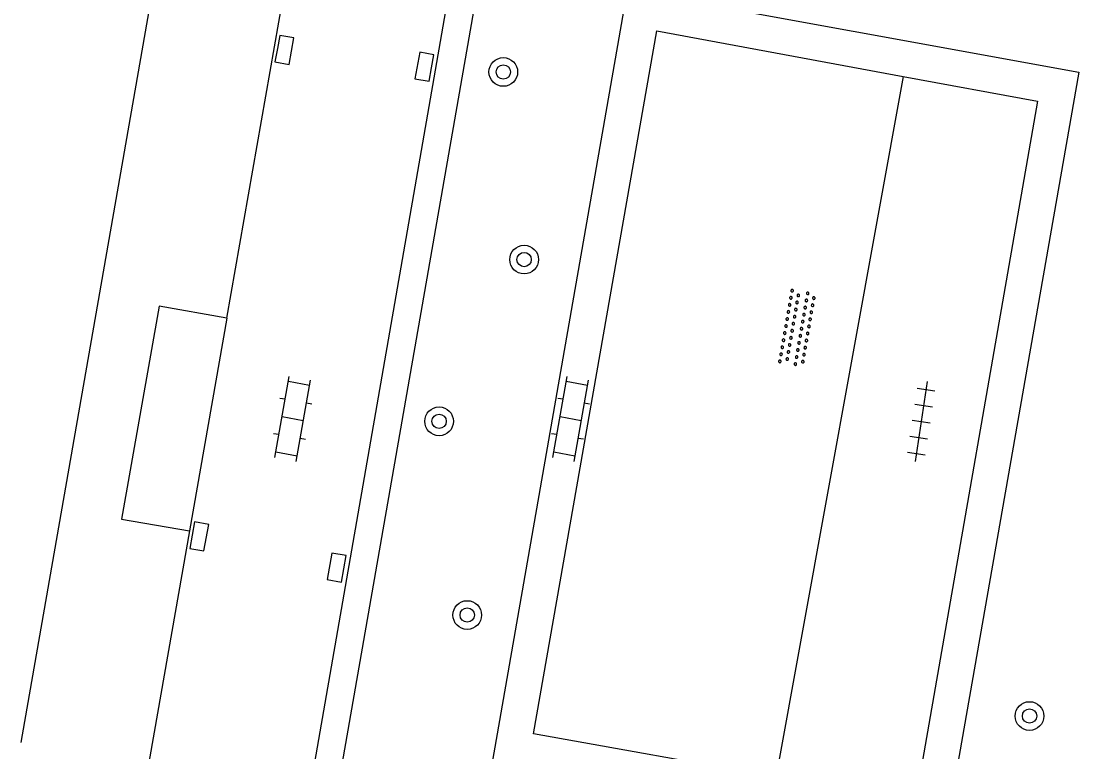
# Model space of a CAD drawing. Extents: x 128000 to 131008, y 398996 to 402500.
# Drawn here: x 128000 to 128029.51, y 400368.22 to 400388.59 of the extents above; entities that cross this region are included whole.
import ezdxf

# ---------------------------------------------------------------- set-up
doc = ezdxf.new("R2010")
doc.units = 0
for name, color, linetype in [('gg-afsc-hekwerk', 7, 'Continuous'), ('gg-knt-verharding', 7, 'Continuous'), ('gg-knt-verharding nz', 7, 'Continuous'), ('gt-symb-boom', 7, 'Continuous'), ('gt-symb-klinker verharding', 7, 'Continuous'), ('gt-symb-kolk', 7, 'Continuous'), ('gt-symb-overige verharding', 7, 'Continuous'), ('gt-symb-tegel verharding', 7, 'Continuous')]:
    doc.layers.add(name, color=color, linetype=linetype)

# ---------------------------------------------------------------- blocks, each defined once
blk = doc.blocks.new('gt0-KOLK')
at = {"layer": 'gt-symb-kolk'}
blk.add_lwpolyline([(0, 0), (0.375, 0), (0.375, 0.4), (-0.375, 0.4), (-0.375, 0), (0, 0)], dxfattribs=at)
blk = doc.blocks.new('gt0-BOOM')
at = {"layer": 'gt-symb-boom'}
for radius in [0.4, 0.2]:
    blk.add_circle((0, 0), radius, dxfattribs=at)
blk = doc.blocks.new('gt0-TEG1')
at = {"layer": 'gt-symb-tegel verharding'}
for p, q in [((-1.125, 0), (1.125, 0)), ((-0.9, -0.25), (-0.9, 0.25)), ((-0.45, -0.25), (-0.45, 0.25)), ((0, -0.25), (0, 0.25)), ((0.45, -0.25), (0.45, 0.25)), ((0.9, -0.25), (0.9, 0.25))]:
    blk.add_line(p, q, dxfattribs=at)
blk = doc.blocks.new('gt0-KL1')
at = {"layer": 'gt-symb-klinker verharding'}
for p, q in [((-1.15, 0.3), (1.15, 0.3)), ((-1, -0.3), (-1, 0.3)), ((-0.5, 0.3), (-0.5, 0.45)), ((0, -0.3), (0, 0.3)), ((0.5, 0.3), (0.5, 0.45)), ((1, -0.3), (1, 0.3)), ((-1.15, -0.3), (1.15, -0.3)), ((-0.5, -0.45), (-0.5, -0.3)), ((0.5, -0.45), (0.5, -0.3))]:
    blk.add_line(p, q, dxfattribs=at)
blk = doc.blocks.new('gt0-OVH')
at = {"layer": 'gt-symb-overige verharding'}
for points in [[(-0.972, 0.298), (-0.967, 0.308), (-0.965, 0.319), (-0.966, 0.33), (-0.971, 0.34), (-0.978, 0.348), (-0.988, 0.353), (-0.999, 0.355), (-1.01, 0.354), (-1.02, 0.349), (-1.028, 0.342), (-1.033, 0.332), (-1.035, 0.321), (-1.034, 0.31), (-1.029, 0.3), (-1.022, 0.292), (-1.012, 0.287), (-1.001, 0.285), (-0.99, 0.286), (-0.98, 0.291)], [(-0.772, 0.298), (-0.767, 0.308), (-0.765, 0.319), (-0.766, 0.33), (-0.771, 0.34), (-0.778, 0.348), (-0.788, 0.353), (-0.799, 0.355), (-0.81, 0.354), (-0.82, 0.349), (-0.828, 0.342), (-0.833, 0.332), (-0.835, 0.321), (-0.834, 0.31), (-0.829, 0.3), (-0.822, 0.292), (-0.812, 0.287), (-0.801, 0.285), (-0.79, 0.286), (-0.78, 0.291)], [(-0.572, 0.298), (-0.567, 0.308), (-0.565, 0.319), (-0.566, 0.33), (-0.571, 0.34), (-0.578, 0.348), (-0.588, 0.353), (-0.599, 0.355), (-0.61, 0.354), (-0.62, 0.349), (-0.628, 0.342), (-0.633, 0.332), (-0.635, 0.321), (-0.634, 0.31), (-0.629, 0.3), (-0.622, 0.292), (-0.612, 0.287), (-0.601, 0.285), (-0.59, 0.286), (-0.58, 0.291)], [(-0.372, 0.298), (-0.367, 0.308), (-0.365, 0.319), (-0.366, 0.33), (-0.371, 0.34), (-0.378, 0.348), (-0.388, 0.353), (-0.399, 0.355), (-0.41, 0.354), (-0.42, 0.349), (-0.428, 0.342), (-0.433, 0.332), (-0.435, 0.321), (-0.434, 0.31), (-0.429, 0.3), (-0.422, 0.292), (-0.412, 0.287), (-0.401, 0.285), (-0.39, 0.286), (-0.38, 0.291)], [(-0.172, 0.298), (-0.167, 0.308), (-0.165, 0.319), (-0.166, 0.33), (-0.171, 0.34), (-0.178, 0.348), (-0.188, 0.353), (-0.199, 0.355), (-0.21, 0.354), (-0.22, 0.349), (-0.228, 0.342), (-0.233, 0.332), (-0.235, 0.321), (-0.234, 0.31), (-0.229, 0.3), (-0.222, 0.292), (-0.212, 0.287), (-0.201, 0.285), (-0.19, 0.286), (-0.18, 0.291)], [(0.028, 0.298), (0.033, 0.308), (0.035, 0.319), (0.034, 0.33), (0.029, 0.34), (0.022, 0.348), (0.012, 0.353), (0.001, 0.355), (-0.01, 0.354), (-0.02, 0.349), (-0.028, 0.342), (-0.033, 0.332), (-0.035, 0.321), (-0.034, 0.31), (-0.029, 0.3), (-0.022, 0.292), (-0.012, 0.287), (-0.001, 0.285), (0.01, 0.286), (0.02, 0.291)], [(0.228, 0.298), (0.233, 0.308), (0.235, 0.319), (0.234, 0.33), (0.229, 0.34), (0.222, 0.348), (0.212, 0.353), (0.201, 0.355), (0.19, 0.354), (0.18, 0.349), (0.172, 0.342), (0.167, 0.332), (0.165, 0.321), (0.166, 0.31), (0.171, 0.3), (0.178, 0.292), (0.188, 0.287), (0.199, 0.285), (0.21, 0.286), (0.22, 0.291)], [(0.428, 0.298), (0.433, 0.308), (0.435, 0.319), (0.434, 0.33), (0.429, 0.34), (0.422, 0.348), (0.412, 0.353), (0.401, 0.355), (0.39, 0.354), (0.38, 0.349), (0.372, 0.342), (0.367, 0.332), (0.365, 0.321), (0.366, 0.31), (0.371, 0.3), (0.378, 0.292), (0.388, 0.287), (0.399, 0.285), (0.41, 0.286), (0.42, 0.291)], [(0.628, 0.298), (0.633, 0.308), (0.635, 0.319), (0.634, 0.33), (0.629, 0.34), (0.622, 0.348), (0.612, 0.353), (0.601, 0.355), (0.59, 0.354), (0.58, 0.349), (0.572, 0.342), (0.567, 0.332), (0.565, 0.321), (0.566, 0.31), (0.571, 0.3), (0.578, 0.292), (0.588, 0.287), (0.599, 0.285), (0.61, 0.286), (0.62, 0.291)], [(0.828, 0.298), (0.833, 0.308), (0.835, 0.319), (0.834, 0.33), (0.829, 0.34), (0.822, 0.348), (0.812, 0.353), (0.801, 0.355), (0.79, 0.354), (0.78, 0.349), (0.772, 0.342), (0.767, 0.332), (0.765, 0.321), (0.766, 0.31), (0.771, 0.3), (0.778, 0.292), (0.788, 0.287), (0.799, 0.285), (0.81, 0.286), (0.82, 0.291)], [(1.028, 0.298), (1.033, 0.308), (1.035, 0.319), (1.034, 0.33), (1.029, 0.34), (1.022, 0.348), (1.012, 0.353), (1.001, 0.355), (0.99, 0.354), (0.98, 0.349), (0.972, 0.342), (0.967, 0.332), (0.965, 0.321), (0.966, 0.31), (0.971, 0.3), (0.978, 0.292), (0.988, 0.287), (0.999, 0.285), (1.01, 0.286), (1.02, 0.291)], [(-0.872, 0.106), (-0.867, 0.116), (-0.865, 0.126), (-0.866, 0.137), (-0.871, 0.147), (-0.878, 0.156), (-0.888, 0.161), (-0.899, 0.163), (-0.91, 0.162), (-0.92, 0.157), (-0.928, 0.15), (-0.933, 0.14), (-0.935, 0.129), (-0.934, 0.118), (-0.929, 0.108), (-0.922, 0.1), (-0.912, 0.095), (-0.901, 0.092), (-0.89, 0.094), (-0.88, 0.098)], [(-0.672, 0.106), (-0.667, 0.116), (-0.665, 0.126), (-0.666, 0.137), (-0.671, 0.147), (-0.678, 0.156), (-0.688, 0.161), (-0.699, 0.163), (-0.71, 0.162), (-0.72, 0.157), (-0.728, 0.15), (-0.733, 0.14), (-0.735, 0.129), (-0.734, 0.118), (-0.729, 0.108), (-0.722, 0.1), (-0.712, 0.095), (-0.701, 0.092), (-0.69, 0.094), (-0.68, 0.098)], [(-0.472, 0.106), (-0.467, 0.116), (-0.465, 0.126), (-0.466, 0.137), (-0.471, 0.147), (-0.478, 0.156), (-0.488, 0.161), (-0.499, 0.163), (-0.51, 0.162), (-0.52, 0.157), (-0.528, 0.15), (-0.533, 0.14), (-0.535, 0.129), (-0.534, 0.118), (-0.529, 0.108), (-0.522, 0.1), (-0.512, 0.095), (-0.501, 0.092), (-0.49, 0.094), (-0.48, 0.098)], [(-0.272, 0.106), (-0.267, 0.116), (-0.265, 0.126), (-0.266, 0.137), (-0.271, 0.147), (-0.278, 0.156), (-0.288, 0.161), (-0.299, 0.163), (-0.31, 0.162), (-0.32, 0.157), (-0.328, 0.15), (-0.333, 0.14), (-0.335, 0.129), (-0.334, 0.118), (-0.329, 0.108), (-0.322, 0.1), (-0.312, 0.095), (-0.301, 0.092), (-0.29, 0.094), (-0.28, 0.098)], [(-0.072, 0.106), (-0.067, 0.116), (-0.065, 0.126), (-0.066, 0.137), (-0.071, 0.147), (-0.078, 0.156), (-0.088, 0.161), (-0.099, 0.163), (-0.11, 0.162), (-0.12, 0.157), (-0.128, 0.15), (-0.133, 0.14), (-0.135, 0.129), (-0.134, 0.118), (-0.129, 0.108), (-0.122, 0.1), (-0.112, 0.095), (-0.101, 0.092), (-0.09, 0.094), (-0.08, 0.098)], [(0.128, 0.106), (0.133, 0.116), (0.135, 0.126), (0.134, 0.137), (0.129, 0.147), (0.122, 0.156), (0.112, 0.161), (0.101, 0.163), (0.09, 0.162), (0.08, 0.157), (0.072, 0.15), (0.067, 0.14), (0.065, 0.129), (0.066, 0.118), (0.071, 0.108), (0.078, 0.1), (0.088, 0.095), (0.099, 0.092), (0.11, 0.094), (0.12, 0.098)], [(0.328, 0.106), (0.333, 0.116), (0.335, 0.126), (0.334, 0.137), (0.329, 0.147), (0.322, 0.156), (0.312, 0.161), (0.301, 0.163), (0.29, 0.162), (0.28, 0.157), (0.272, 0.15), (0.267, 0.14), (0.265, 0.129), (0.266, 0.118), (0.271, 0.108), (0.278, 0.1), (0.288, 0.095), (0.299, 0.092), (0.31, 0.094), (0.32, 0.098)], [(0.528, 0.106), (0.533, 0.116), (0.535, 0.126), (0.534, 0.137), (0.529, 0.147), (0.522, 0.156), (0.512, 0.161), (0.501, 0.163), (0.49, 0.162), (0.48, 0.157), (0.472, 0.15), (0.467, 0.14), (0.465, 0.129), (0.466, 0.118), (0.471, 0.108), (0.478, 0.1), (0.488, 0.095), (0.499, 0.092), (0.51, 0.094), (0.52, 0.098)], [(0.728, 0.106), (0.733, 0.116), (0.735, 0.126), (0.734, 0.137), (0.729, 0.147), (0.722, 0.156), (0.712, 0.161), (0.701, 0.163), (0.69, 0.162), (0.68, 0.157), (0.672, 0.15), (0.667, 0.14), (0.665, 0.129), (0.666, 0.118), (0.671, 0.108), (0.678, 0.1), (0.688, 0.095), (0.699, 0.092), (0.71, 0.094), (0.72, 0.098)], [(0.928, 0.106), (0.933, 0.116), (0.935, 0.126), (0.934, 0.137), (0.929, 0.147), (0.922, 0.156), (0.912, 0.161), (0.901, 0.163), (0.89, 0.162), (0.88, 0.157), (0.872, 0.15), (0.867, 0.14), (0.865, 0.129), (0.866, 0.118), (0.871, 0.108), (0.878, 0.1), (0.888, 0.095), (0.899, 0.092), (0.91, 0.094), (0.92, 0.098)], [(-0.972, -0.142), (-0.967, -0.132), (-0.965, -0.121), (-0.966, -0.11), (-0.971, -0.1), (-0.978, -0.092), (-0.988, -0.087), (-0.999, -0.085), (-1.01, -0.086), (-1.02, -0.091), (-1.028, -0.098), (-1.033, -0.108), (-1.035, -0.119), (-1.034, -0.13), (-1.029, -0.14), (-1.022, -0.148), (-1.012, -0.153), (-1.001, -0.155), (-0.99, -0.154), (-0.98, -0.149)], [(-0.872, -0.334), (-0.867, -0.324), (-0.865, -0.314), (-0.866, -0.303), (-0.871, -0.293), (-0.878, -0.284), (-0.888, -0.279), (-0.899, -0.277), (-0.91, -0.278), (-0.92, -0.283), (-0.928, -0.29), (-0.933, -0.3), (-0.935, -0.311), (-0.934, -0.322), (-0.929, -0.332), (-0.922, -0.34), (-0.912, -0.345), (-0.901, -0.348), (-0.89, -0.346), (-0.88, -0.342)], [(-0.772, -0.142), (-0.767, -0.132), (-0.765, -0.121), (-0.766, -0.11), (-0.771, -0.1), (-0.778, -0.092), (-0.788, -0.087), (-0.799, -0.085), (-0.81, -0.086), (-0.82, -0.091), (-0.828, -0.098), (-0.833, -0.108), (-0.835, -0.119), (-0.834, -0.13), (-0.829, -0.14), (-0.822, -0.148), (-0.812, -0.153), (-0.801, -0.155), (-0.79, -0.154), (-0.78, -0.149)], [(-0.672, -0.334), (-0.667, -0.324), (-0.665, -0.314), (-0.666, -0.303), (-0.671, -0.293), (-0.678, -0.284), (-0.688, -0.279), (-0.699, -0.277), (-0.71, -0.278), (-0.72, -0.283), (-0.728, -0.29), (-0.733, -0.3), (-0.735, -0.311), (-0.734, -0.322), (-0.729, -0.332), (-0.722, -0.34), (-0.712, -0.345), (-0.701, -0.348), (-0.69, -0.346), (-0.68, -0.342)], [(-0.572, -0.142), (-0.567, -0.132), (-0.565, -0.121), (-0.566, -0.11), (-0.571, -0.1), (-0.578, -0.092), (-0.588, -0.087), (-0.599, -0.085), (-0.61, -0.086), (-0.62, -0.091), (-0.628, -0.098), (-0.633, -0.108), (-0.635, -0.119), (-0.634, -0.13), (-0.629, -0.14), (-0.622, -0.148), (-0.612, -0.153), (-0.601, -0.155), (-0.59, -0.154), (-0.58, -0.149)], [(-0.472, -0.334), (-0.467, -0.324), (-0.465, -0.314), (-0.466, -0.303), (-0.471, -0.293), (-0.478, -0.284), (-0.488, -0.279), (-0.499, -0.277), (-0.51, -0.278), (-0.52, -0.283), (-0.528, -0.29), (-0.533, -0.3), (-0.535, -0.311), (-0.534, -0.322), (-0.529, -0.332), (-0.522, -0.34), (-0.512, -0.345), (-0.501, -0.348), (-0.49, -0.346), (-0.48, -0.342)], [(-0.372, -0.142), (-0.367, -0.132), (-0.365, -0.121), (-0.366, -0.11), (-0.371, -0.1), (-0.378, -0.092), (-0.388, -0.087), (-0.399, -0.085), (-0.41, -0.086), (-0.42, -0.091), (-0.428, -0.098), (-0.433, -0.108), (-0.435, -0.119), (-0.434, -0.13), (-0.429, -0.14), (-0.422, -0.148), (-0.412, -0.153), (-0.401, -0.155), (-0.39, -0.154), (-0.38, -0.149)], [(-0.272, -0.334), (-0.267, -0.324), (-0.265, -0.314), (-0.266, -0.303), (-0.271, -0.293), (-0.278, -0.284), (-0.288, -0.279), (-0.299, -0.277), (-0.31, -0.278), (-0.32, -0.283), (-0.328, -0.29), (-0.333, -0.3), (-0.335, -0.311), (-0.334, -0.322), (-0.329, -0.332), (-0.322, -0.34), (-0.312, -0.345), (-0.301, -0.348), (-0.29, -0.346), (-0.28, -0.342)], [(-0.172, -0.142), (-0.167, -0.132), (-0.165, -0.121), (-0.166, -0.11), (-0.171, -0.1), (-0.178, -0.092), (-0.188, -0.087), (-0.199, -0.085), (-0.21, -0.086), (-0.22, -0.091), (-0.228, -0.098), (-0.233, -0.108), (-0.235, -0.119), (-0.234, -0.13), (-0.229, -0.14), (-0.222, -0.148), (-0.212, -0.153), (-0.201, -0.155), (-0.19, -0.154), (-0.18, -0.149)], [(-0.072, -0.334), (-0.067, -0.324), (-0.065, -0.314), (-0.066, -0.303), (-0.071, -0.293), (-0.078, -0.284), (-0.088, -0.279), (-0.099, -0.277), (-0.11, -0.278), (-0.12, -0.283), (-0.128, -0.29), (-0.133, -0.3), (-0.135, -0.311), (-0.134, -0.322), (-0.129, -0.332), (-0.122, -0.34), (-0.112, -0.345), (-0.101, -0.348), (-0.09, -0.346), (-0.08, -0.342)], [(0.028, -0.142), (0.033, -0.132), (0.035, -0.121), (0.034, -0.11), (0.029, -0.1), (0.022, -0.092), (0.012, -0.087), (0.001, -0.085), (-0.01, -0.086), (-0.02, -0.091), (-0.028, -0.098), (-0.033, -0.108), (-0.035, -0.119), (-0.034, -0.13), (-0.029, -0.14), (-0.022, -0.148), (-0.012, -0.153), (-0.001, -0.155), (0.01, -0.154), (0.02, -0.149)], [(0.128, -0.334), (0.133, -0.324), (0.135, -0.314), (0.134, -0.303), (0.129, -0.293), (0.122, -0.284), (0.112, -0.279), (0.101, -0.277), (0.09, -0.278), (0.08, -0.283), (0.072, -0.29), (0.067, -0.3), (0.065, -0.311), (0.066, -0.322), (0.071, -0.332), (0.078, -0.34), (0.088, -0.345), (0.099, -0.348), (0.11, -0.346), (0.12, -0.342)], [(0.228, -0.142), (0.233, -0.132), (0.235, -0.121), (0.234, -0.11), (0.229, -0.1), (0.222, -0.092), (0.212, -0.087), (0.201, -0.085), (0.19, -0.086), (0.18, -0.091), (0.172, -0.098), (0.167, -0.108), (0.165, -0.119), (0.166, -0.13), (0.171, -0.14), (0.178, -0.148), (0.188, -0.153), (0.199, -0.155), (0.21, -0.154), (0.22, -0.149)], [(0.328, -0.334), (0.333, -0.324), (0.335, -0.314), (0.334, -0.303), (0.329, -0.293), (0.322, -0.284), (0.312, -0.279), (0.301, -0.277), (0.29, -0.278), (0.28, -0.283), (0.272, -0.29), (0.267, -0.3), (0.265, -0.311), (0.266, -0.322), (0.271, -0.332), (0.278, -0.34), (0.288, -0.345), (0.299, -0.348), (0.31, -0.346), (0.32, -0.342)], [(0.428, -0.142), (0.433, -0.132), (0.435, -0.121), (0.434, -0.11), (0.429, -0.1), (0.422, -0.092), (0.412, -0.087), (0.401, -0.085), (0.39, -0.086), (0.38, -0.091), (0.372, -0.098), (0.367, -0.108), (0.365, -0.119), (0.366, -0.13), (0.371, -0.14), (0.378, -0.148), (0.388, -0.153), (0.399, -0.155), (0.41, -0.154), (0.42, -0.149)], [(0.528, -0.334), (0.533, -0.324), (0.535, -0.314), (0.534, -0.303), (0.529, -0.293), (0.522, -0.284), (0.512, -0.279), (0.501, -0.277), (0.49, -0.278), (0.48, -0.283), (0.472, -0.29), (0.467, -0.3), (0.465, -0.311), (0.466, -0.322), (0.471, -0.332), (0.478, -0.34), (0.488, -0.345), (0.499, -0.348), (0.51, -0.346), (0.52, -0.342)], [(0.628, -0.142), (0.633, -0.132), (0.635, -0.121), (0.634, -0.11), (0.629, -0.1), (0.622, -0.092), (0.612, -0.087), (0.601, -0.085), (0.59, -0.086), (0.58, -0.091), (0.572, -0.098), (0.567, -0.108), (0.565, -0.119), (0.566, -0.13), (0.571, -0.14), (0.578, -0.148), (0.588, -0.153), (0.599, -0.155), (0.61, -0.154), (0.62, -0.149)], [(0.728, -0.334), (0.733, -0.324), (0.735, -0.314), (0.734, -0.303), (0.729, -0.293), (0.722, -0.284), (0.712, -0.279), (0.701, -0.277), (0.69, -0.278), (0.68, -0.283), (0.672, -0.29), (0.667, -0.3), (0.665, -0.311), (0.666, -0.322), (0.671, -0.332), (0.678, -0.34), (0.688, -0.345), (0.699, -0.348), (0.71, -0.346), (0.72, -0.342)], [(0.828, -0.142), (0.833, -0.132), (0.835, -0.121), (0.834, -0.11), (0.829, -0.1), (0.822, -0.092), (0.812, -0.087), (0.801, -0.085), (0.79, -0.086), (0.78, -0.091), (0.772, -0.098), (0.767, -0.108), (0.765, -0.119), (0.766, -0.13), (0.771, -0.14), (0.778, -0.148), (0.788, -0.153), (0.799, -0.155), (0.81, -0.154), (0.82, -0.149)], [(0.928, -0.334), (0.933, -0.324), (0.935, -0.314), (0.934, -0.303), (0.929, -0.293), (0.922, -0.284), (0.912, -0.279), (0.901, -0.277), (0.89, -0.278), (0.88, -0.283), (0.872, -0.29), (0.867, -0.3), (0.865, -0.311), (0.866, -0.322), (0.871, -0.332), (0.878, -0.34), (0.888, -0.345), (0.899, -0.348), (0.91, -0.346), (0.92, -0.342)], [(1.028, -0.142), (1.033, -0.132), (1.035, -0.121), (1.034, -0.11), (1.029, -0.1), (1.022, -0.092), (1.012, -0.087), (1.001, -0.085), (0.99, -0.086), (0.98, -0.091), (0.972, -0.098), (0.967, -0.108), (0.965, -0.119), (0.966, -0.13), (0.971, -0.14), (0.978, -0.148), (0.988, -0.153), (0.999, -0.155), (1.01, -0.154), (1.02, -0.149)]]:
    blk.add_lwpolyline(points, close=True, dxfattribs=at)

msp = doc.modelspace()

# ---------------------------------------------------------------- linework, layer by layer
at = {"layer": 'gg-afsc-hekwerk'}
msp.add_lwpolyline([(128013.258, 400367.956), (128013.159, 400367.974), (128016.913, 400389.466), (128029.507, 400387.17), (128025.754, 400365.725), (128025.67, 400365.74)], dxfattribs=at)
at = {"layer": 'gg-knt-verharding'}
for p, q in [((128000, 400368.484), (128016.035, 400460.092)), ((128014.384, 400403.503), (128007.136, 400361.919)), ((128005.738, 400380.312), (128007.757, 400391.769)), ((128024.609, 400387.049), (128021.051, 400367.51)), ((128004.696, 400374.376), (128002.757, 400363.374))]:
    msp.add_line(p, q, dxfattribs=at)
for points in [[(128008.424, 400364.837), (128024.816, 400458.576), (128025.151, 400460.38)], [(128021.051, 400367.51), (128014.297, 400368.724), (128017.73, 400388.318), (128024.609, 400387.049)], [(128024.609, 400387.049), (128028.349, 400386.359), (128024.943, 400366.81)], [(128005.738, 400380.312), (128003.847, 400380.64), (128002.803, 400374.707), (128004.696, 400374.376)]]:
    msp.add_lwpolyline(points, dxfattribs=at)
at = {"layer": 'gg-knt-verharding nz'}
msp.add_line((128005.738, 400380.312), (128004.696, 400374.376), dxfattribs=at)

# ---------------------------------------------------------------- block references
at = {"layer": 'gt-symb-boom'}
for p in [(128013.451, 400387.172), (128014.032, 400381.942), (128011.66, 400377.433), (128012.444, 400372.033), (128028.131, 400369.218)]:
    msp.add_blockref('gt0-BOOM', p, dxfattribs=at)
at = {"layer": 'gt-symb-klinker verharding'}
for p, rotation in [((128007.575, 400377.502), 79.9256672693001), ((128015.328, 400377.502), 79.98206552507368)]:
    msp.add_blockref('gt0-KL1', p, dxfattribs=dict(at, rotation=rotation))
at = {"layer": 'gt-symb-kolk'}
for p, rotation in [((128007.147, 400387.823), -100.07433272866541), ((128011.446, 400387.283), 79.92566726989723), ((128004.772, 400374.261), -100.07388910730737), ((128008.999, 400373.323), 79.92611089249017)]:
    msp.add_blockref('gt0-KOLK', p, dxfattribs=dict(at, rotation=rotation))
at = {"layer": 'gt-symb-overige verharding', "rotation": 80.15137761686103}
msp.add_blockref('gt0-OVH', (128021.652, 400380.034), dxfattribs=at)
at = {"layer": 'gt-symb-tegel verharding', "rotation": -98.45426172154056}
msp.add_blockref('gt0-TEG1', (128025.108, 400377.426), dxfattribs=at)

doc.saveas('drawing.dxf')
